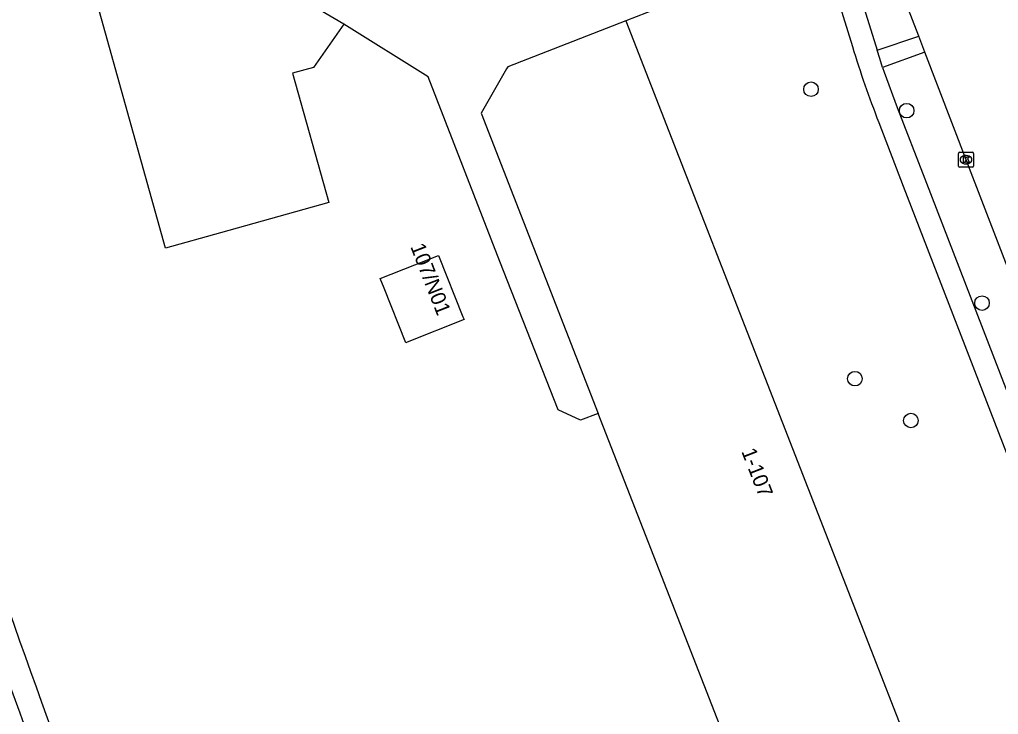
# Model space of a CAD drawing. Extents: x 159689 to 160786, y 387323 to 388339.
# Drawn here: x 159795.9 to 159861.6, y 387826.8 to 387873.5 of the extents above; entities that cross this region are included whole.
import ezdxf

# ---------------------------------------------------------------- set-up
doc = ezdxf.new("R2010")
doc.units = 0
for name, color, linetype in [('IMGEO_Boom', 7, 'Continuous'), ('IMGEO_Fietspad_open', 7, 'Continuous'), ('IMGEO_Kolk', 7, 'Continuous'), ('IMGEO_Pand', 7, 'Continuous'), ('IMGEO_Pand_nummerreeks', 7, 'Continuous'), ('IMGEO_Rijbaan_lokaal_gesloten', 7, 'Continuous'), ('IMGEO_Voetpad_open', 7, 'Continuous')]:
    doc.layers.add(name, color=color, linetype=linetype)

msp = doc.modelspace()

# ---------------------------------------------------------------- linework, layer by layer
at = {"layer": 'IMGEO_Boom'}
for centre in [(159849.032, 387868.821), (159855.458, 387867.382), (159860.521, 387854.454), (159851.978, 387849.379), (159855.741, 387846.569)]:
    msp.add_circle(centre, 0.489, dxfattribs=at)
at = {"layer": 'IMGEO_Fietspad_open'}
msp.add_arc((160011.776, 387905.006), 229.587, 198.17613, 201.8196, dxfattribs=at)
at = {"layer": 'IMGEO_Kolk'}
for p, q in [((159858.944, 387863.665), (159858.944, 387864.517)), ((159859.019, 387864.591), (159859.871, 387864.591)), ((159859.432, 387864.371), (159859.457, 387864.371)), ((159859.945, 387864.517), (159859.945, 387863.665)), ((159859.871, 387863.591), (159859.019, 387863.591)), ((159859.455, 387863.811), (159859.43, 387863.811))]:
    msp.add_line(p, q, dxfattribs=at)
for points in [[(159858.944, 387863.665), (159858.944, 387864.517)], [(159859.019, 387864.591), (159859.871, 387864.591)], [(159859.265, 387864.291), (159859.388, 387864.291), (159859.388, 387864.14), (159859.518, 387864.291), (159859.682, 387864.291), (159859.536, 387864.14), (159859.689, 387863.891), (159859.537, 387863.891), (159859.452, 387864.055), (159859.388, 387863.988), (159859.388, 387863.891), (159859.265, 387863.891), (159859.265, 387864.291)], [(159859.945, 387864.517), (159859.945, 387863.665)], [(159859.871, 387863.591), (159859.019, 387863.591)]]:
    msp.add_lwpolyline(points, dxfattribs=at)
for centre, start, end in [((159859.021, 387864.515), 91.55205, 178.44795), ((159859.021, 387864.515), 91.55205, 178.44795), ((159859.869, 387864.515), 1.55205, 88.44795), ((159859.869, 387864.515), 1.55205, 88.44795), ((159859.021, 387863.667), 181.55205, 268.44795), ((159859.021, 387863.667), 181.55205, 268.44795), ((159859.869, 387863.667), 271.55205, 358.44795), ((159859.869, 387863.667), 271.55205, 358.44795)]:
    msp.add_arc(centre, 0.0765, start, end, dxfattribs=at)
for centre, major_axis, ratio, start_param, end_param in [((159859.431, 387864.091), (-0.387, 0.002), 0.722429, 4.712389, 7.853982), ((159859.456, 387864.091), (-0.39, 0.002), 0.717154, 1.570796, 4.712389)]:
    msp.add_ellipse(centre, major_axis=major_axis, ratio=ratio, start_param=start_param, end_param=end_param, dxfattribs=at)
at = {"layer": 'IMGEO_Pand'}
for points in [[(159817.654, 387873.188), (159814.236, 387875.206), (159812.839, 387874.816), (159811.729, 387878.794), (159794.957, 387938.93), (159793.845, 387942.918), (159795.243, 387943.308), (159796.937, 387946.428), (159793.873, 387948.22), (159792.476, 387947.83), (159790.044, 387956.547)], [(159817.654, 387873.188), (159815.606, 387870.293), (159814.209, 387869.903), (159816.632, 387861.214), (159809.352, 387859.172), (159805.677, 387858.141), (159779.046, 387953.498)], [(159836.584, 387873.414), (159828.656, 387870.323), (159828.586, 387870.202), (159826.866, 387867.21), (159834.729, 387847.038)], [(159836.584, 387873.414), (159860.016, 387813.317), (159855.053, 387811.382)], [(159820.098, 387856.101), (159824.017, 387857.654), (159825.649, 387853.536), (159825.723, 387853.35), (159821.896, 387851.834), (159821.803, 387851.797), (159820.355, 387855.452), (159820.098, 387856.101)], [(159853.031, 387810.594), (159849.48, 387809.209), (159834.729, 387847.038)]]:
    msp.add_lwpolyline(points, dxfattribs=at)
at = {"layer": 'IMGEO_Rijbaan_lokaal_gesloten'}
for points in [[(159856.267, 387872.396), (159855.433, 387874.577)], [(159856.684, 387871.307), (159856.267, 387872.396)], [(159878.537, 387814.653), (159877.984, 387816.123), (159865.387, 387848.684), (159859.445, 387864.091), (159856.684, 387871.307)]]:
    msp.add_lwpolyline(points, dxfattribs=at)
at = {"layer": 'IMGEO_Voetpad_open'}
for points in [[(159853.211, 387880.988), (159850.743, 387880.22), (159853.478, 387871.439)], [(159849.518, 387879.123), (159851.813, 387871.684)], [(159837.725, 387877.749), (159838.664, 387874.23), (159836.584, 387873.414)], [(159834.729, 387847.038), (159833.556, 387846.581), (159832.044, 387847.281), (159828.131, 387857.251), (159823.313, 387869.646), (159817.654, 387873.188)], [(159853.478, 387871.439), (159856.267, 387872.396)], [(159853.844, 387870.294), (159853.646, 387870.899), (159853.478, 387871.439)], [(159856.684, 387871.307), (159853.844, 387870.294)], [(159853.844, 387870.294), (159853.953, 387869.963), (159854.825, 387867.601), (159856.683, 387862.798), (159876.926, 387810.401)], [(159853.578, 387866.6), (159855.23, 387862.319), (159874.427, 387812.66)]]:
    msp.add_lwpolyline(points, dxfattribs=at)
for centre, radius, start, end in [((159924.149, 387893.948), 75.685, 197.10786, 201.18282), ((160194.277, 387971.822), 422.308, 197.13283, 201.90032)]:
    msp.add_arc(centre, radius, start, end, dxfattribs=at)

# ---------------------------------------------------------------- texts
at = {"layer": 'IMGEO_Pand_nummerreeks'}
for s, rotation, p in [('107/N01', 291.33686, (159822.101, 387858.255)), ('1-107', 291.30096, (159844.338, 387844.497))]:
    msp.add_text(s, height=1, rotation=rotation, dxfattribs=at).set_placement(p)

doc.saveas('drawing.dxf')
